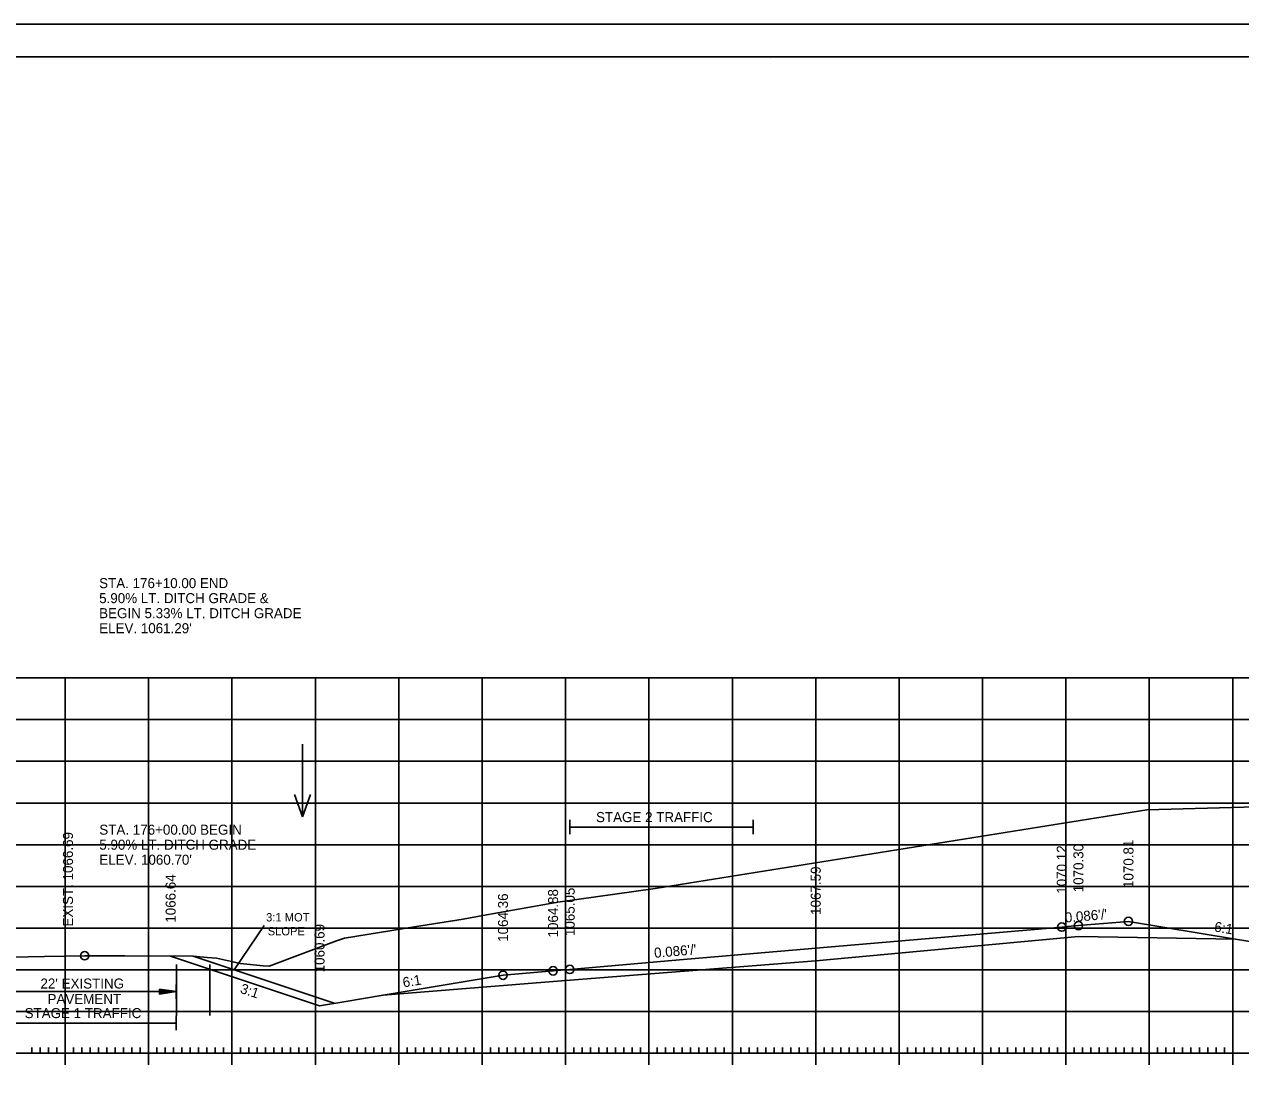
# Model space of a CAD drawing. Extents: x 1322838 to 1324533, y 339903 to 351025.
# Drawn here: x 1323608.8 to 1323754.7, y 347913.1 to 348038.5 of the extents above; entities that cross this region are included whole.
import ezdxf

# ---------------------------------------------------------------- set-up
doc = ezdxf.new("R2010")
doc.units = 0
for name, color, linetype in [('R_Alt Surface', 7, 'Continuous'), ('R_Axis', 7, 'Continuous'), ('R_Axis Annot', 7, 'Continuous'), ('R_Border', 7, 'Continuous'), ('R_Drive', 7, 'Continuous'), ('R_Exist Surface', 7, 'Continuous'), ('R_Fin Surface', 7, 'Continuous'), ('R_Fin Surface Annot', 7, 'Continuous'), ('R_Grid', 7, 'Continuous'), ('R_MOT', 7, 'Continuous'), ('R_No Plot', 7, 'Continuous'), ('R_Water Annot', 7, 'Continuous'), ('R_Xsect Elev', 7, 'Continuous')]:
    doc.layers.add(name, color=color, linetype=linetype)

msp = doc.modelspace()

# ---------------------------------------------------------------- linework, layer by layer
at = {"layer": 'R_Alt Surface'}
msp.add_lwpolyline([(1323651.84, 347922.16), (1323672.22, 347923.78), (1323703.72, 347926.28), (1323735.22, 347929.19), (1323754.04, 347928.86)], dxfattribs=at)
at = {"layer": 'R_Axis'}
for p, q in [((1323609.72, 347915.19), (1323609.72, 347915.89)), ((1323610.72, 347915.19), (1323610.72, 347915.89)), ((1323611.72, 347915.19), (1323611.72, 347915.89)), ((1323612.72, 347915.19), (1323612.72, 347915.89)), ((1323613.72, 347913.79), (1323613.72, 347916.59)), ((1323614.72, 347915.19), (1323614.72, 347915.89)), ((1323615.72, 347915.19), (1323615.72, 347915.89)), ((1323616.72, 347915.19), (1323616.72, 347915.89)), ((1323617.72, 347915.19), (1323617.72, 347915.89)), ((1323618.72, 347915.19), (1323618.72, 347915.89)), ((1323619.72, 347915.19), (1323619.72, 347915.89)), ((1323620.72, 347915.19), (1323620.72, 347915.89)), ((1323621.72, 347915.19), (1323621.72, 347915.89)), ((1323622.72, 347915.19), (1323622.72, 347915.89)), ((1323623.72, 347913.79), (1323623.72, 347916.59)), ((1323624.72, 347915.19), (1323624.72, 347915.89)), ((1323625.72, 347915.19), (1323625.72, 347915.89)), ((1323626.72, 347915.19), (1323626.72, 347915.89)), ((1323627.72, 347915.19), (1323627.72, 347915.89)), ((1323628.72, 347915.19), (1323628.72, 347915.89)), ((1323629.72, 347915.19), (1323629.72, 347915.89)), ((1323630.72, 347915.19), (1323630.72, 347915.89)), ((1323631.72, 347915.19), (1323631.72, 347915.89)), ((1323632.72, 347915.19), (1323632.72, 347915.89)), ((1323633.72, 347913.79), (1323633.72, 347916.59)), ((1323634.72, 347915.19), (1323634.72, 347915.89)), ((1323635.72, 347915.19), (1323635.72, 347915.89)), ((1323636.72, 347915.19), (1323636.72, 347915.89)), ((1323637.72, 347915.19), (1323637.72, 347915.89)), ((1323638.72, 347915.19), (1323638.72, 347915.89)), ((1323639.72, 347915.19), (1323639.72, 347915.89)), ((1323640.72, 347915.19), (1323640.72, 347915.89)), ((1323641.72, 347915.19), (1323641.72, 347915.89)), ((1323642.72, 347915.19), (1323642.72, 347915.89)), ((1323643.72, 347913.79), (1323643.72, 347916.59)), ((1323644.72, 347915.19), (1323644.72, 347915.89)), ((1323645.72, 347915.19), (1323645.72, 347915.89)), ((1323646.72, 347915.19), (1323646.72, 347915.89)), ((1323647.72, 347915.19), (1323647.72, 347915.89)), ((1323648.72, 347915.19), (1323648.72, 347915.89)), ((1323649.72, 347915.19), (1323649.72, 347915.89)), ((1323650.72, 347915.19), (1323650.72, 347915.89)), ((1323651.72, 347915.19), (1323651.72, 347915.89)), ((1323652.72, 347915.19), (1323652.72, 347915.89)), ((1323653.72, 347913.79), (1323653.72, 347916.59)), ((1323654.72, 347915.19), (1323654.72, 347915.89)), ((1323655.72, 347915.19), (1323655.72, 347915.89)), ((1323656.72, 347915.19), (1323656.72, 347915.89)), ((1323657.72, 347915.19), (1323657.72, 347915.89)), ((1323658.72, 347915.19), (1323658.72, 347915.89)), ((1323659.72, 347915.19), (1323659.72, 347915.89)), ((1323660.72, 347915.19), (1323660.72, 347915.89)), ((1323661.72, 347915.19), (1323661.72, 347915.89)), ((1323662.72, 347915.19), (1323662.72, 347915.89)), ((1323663.72, 347913.79), (1323663.72, 347916.59)), ((1323664.72, 347915.19), (1323664.72, 347915.89)), ((1323665.72, 347915.19), (1323665.72, 347915.89)), ((1323666.72, 347915.19), (1323666.72, 347915.89)), ((1323667.72, 347915.19), (1323667.72, 347915.89)), ((1323668.72, 347915.19), (1323668.72, 347915.89)), ((1323669.72, 347915.19), (1323669.72, 347915.89)), ((1323670.72, 347915.19), (1323670.72, 347915.89)), ((1323671.72, 347915.19), (1323671.72, 347915.89)), ((1323672.72, 347915.19), (1323672.72, 347915.89)), ((1323673.72, 347913.79), (1323673.72, 347916.59)), ((1323674.72, 347915.19), (1323674.72, 347915.89)), ((1323675.72, 347915.19), (1323675.72, 347915.89)), ((1323676.72, 347915.19), (1323676.72, 347915.89)), ((1323677.72, 347915.19), (1323677.72, 347915.89)), ((1323678.72, 347915.19), (1323678.72, 347915.89)), ((1323679.72, 347915.19), (1323679.72, 347915.89)), ((1323680.72, 347915.19), (1323680.72, 347915.89)), ((1323681.72, 347915.19), (1323681.72, 347915.89)), ((1323682.72, 347915.19), (1323682.72, 347915.89)), ((1323683.72, 347913.79), (1323683.72, 347916.59)), ((1323684.72, 347915.19), (1323684.72, 347915.89)), ((1323685.72, 347915.19), (1323685.72, 347915.89)), ((1323686.72, 347915.19), (1323686.72, 347915.89)), ((1323687.72, 347915.19), (1323687.72, 347915.89)), ((1323688.72, 347915.19), (1323688.72, 347915.89)), ((1323689.72, 347915.19), (1323689.72, 347915.89)), ((1323690.72, 347915.19), (1323690.72, 347915.89)), ((1323691.72, 347915.19), (1323691.72, 347915.89)), ((1323692.72, 347915.19), (1323692.72, 347915.89)), ((1323693.72, 347913.79), (1323693.72, 347916.59)), ((1323694.72, 347915.19), (1323694.72, 347915.89)), ((1323695.72, 347915.19), (1323695.72, 347915.89)), ((1323696.72, 347915.19), (1323696.72, 347915.89)), ((1323697.72, 347915.19), (1323697.72, 347915.89)), ((1323698.72, 347915.19), (1323698.72, 347915.89)), ((1323699.72, 347915.19), (1323699.72, 347915.89)), ((1323700.72, 347915.19), (1323700.72, 347915.89)), ((1323701.72, 347915.19), (1323701.72, 347915.89)), ((1323702.72, 347915.19), (1323702.72, 347915.89)), ((1323703.72, 347913.79), (1323703.72, 347916.59)), ((1323704.72, 347915.19), (1323704.72, 347915.89)), ((1323705.72, 347915.19), (1323705.72, 347915.89)), ((1323706.72, 347915.19), (1323706.72, 347915.89)), ((1323707.72, 347915.19), (1323707.72, 347915.89)), ((1323708.72, 347915.19), (1323708.72, 347915.89)), ((1323709.72, 347915.19), (1323709.72, 347915.89)), ((1323710.72, 347915.19), (1323710.72, 347915.89)), ((1323711.72, 347915.19), (1323711.72, 347915.89)), ((1323712.72, 347915.19), (1323712.72, 347915.89)), ((1323713.72, 347913.79), (1323713.72, 347916.59)), ((1323714.72, 347915.19), (1323714.72, 347915.89)), ((1323715.72, 347915.19), (1323715.72, 347915.89)), ((1323716.72, 347915.19), (1323716.72, 347915.89)), ((1323717.72, 347915.19), (1323717.72, 347915.89)), ((1323718.72, 347915.19), (1323718.72, 347915.89)), ((1323719.72, 347915.19), (1323719.72, 347915.89)), ((1323720.72, 347915.19), (1323720.72, 347915.89)), ((1323721.72, 347915.19), (1323721.72, 347915.89)), ((1323722.72, 347915.19), (1323722.72, 347915.89)), ((1323723.72, 347913.79), (1323723.72, 347916.59)), ((1323724.72, 347915.19), (1323724.72, 347915.89)), ((1323725.72, 347915.19), (1323725.72, 347915.89)), ((1323726.72, 347915.19), (1323726.72, 347915.89)), ((1323727.72, 347915.19), (1323727.72, 347915.89)), ((1323728.72, 347915.19), (1323728.72, 347915.89)), ((1323729.72, 347915.19), (1323729.72, 347915.89)), ((1323730.72, 347915.19), (1323730.72, 347915.89)), ((1323731.72, 347915.19), (1323731.72, 347915.89)), ((1323732.72, 347915.19), (1323732.72, 347915.89)), ((1323733.72, 347913.79), (1323733.72, 347916.59)), ((1323734.72, 347915.19), (1323734.72, 347915.89)), ((1323735.72, 347915.19), (1323735.72, 347915.89)), ((1323736.72, 347915.19), (1323736.72, 347915.89)), ((1323737.72, 347915.19), (1323737.72, 347915.89)), ((1323738.72, 347915.19), (1323738.72, 347915.89)), ((1323739.72, 347915.19), (1323739.72, 347915.89)), ((1323740.72, 347915.19), (1323740.72, 347915.89)), ((1323741.72, 347915.19), (1323741.72, 347915.89)), ((1323742.72, 347915.19), (1323742.72, 347915.89)), ((1323743.72, 347913.79), (1323743.72, 347916.59)), ((1323744.72, 347915.19), (1323744.72, 347915.89)), ((1323745.72, 347915.19), (1323745.72, 347915.89)), ((1323746.72, 347915.19), (1323746.72, 347915.89)), ((1323747.72, 347915.19), (1323747.72, 347915.89)), ((1323748.72, 347915.19), (1323748.72, 347915.89)), ((1323749.72, 347915.19), (1323749.72, 347915.89)), ((1323750.72, 347915.19), (1323750.72, 347915.89)), ((1323751.72, 347915.19), (1323751.72, 347915.89)), ((1323752.72, 347915.19), (1323752.72, 347915.89)), ((1323753.72, 347913.79), (1323753.72, 347916.59)), ((1323563.72, 347915.19), (1323843.72, 347915.19))]:
    msp.add_line(p, q, dxfattribs=at)
at = {"layer": 'R_Axis Annot'}
for p, q in [((1323674.22, 347943.16), (1323674.22, 347941.45)), ((1323674.22, 347942.31), (1323696.22, 347942.31)), ((1323696.22, 347943.16), (1323696.22, 347941.45)), ((1323625.01, 347922.88), (1323627.01, 347922.58)), ((1323625.01, 347922.88), (1323625.01, 347922.28)), ((1323627.01, 347923.43), (1323627.01, 347921.72)), ((1323605.01, 347922.58), (1323627.01, 347922.58)), ((1323625.01, 347922.83), (1323626.68, 347922.58)), ((1323625.01, 347922.78), (1323626.33, 347922.58)), ((1323625.01, 347922.73), (1323626, 347922.58)), ((1323625.01, 347922.67), (1323625.66, 347922.58)), ((1323625.01, 347922.62), (1323625.33, 347922.58)), ((1323625.01, 347922.28), (1323627.01, 347922.58)), ((1323625.01, 347922.48), (1323625.66, 347922.58)), ((1323625.01, 347922.38), (1323626.33, 347922.58)), ((1323625.01, 347922.33), (1323626.68, 347922.58)), ((1323625.01, 347922.43), (1323626, 347922.58)), ((1323625.01, 347922.53), (1323625.33, 347922.58)), ((1323605.01, 347918.81), (1323627.01, 347918.81)), ((1323627.01, 347919.66), (1323627.01, 347917.96))]:
    msp.add_line(p, q, dxfattribs=at)
at = {"layer": 'R_Border'}
for p, q in [((1323545.72, 348034.65), (1323861.9, 348034.65)), ((1323698.24, 348034.39), (1323698.24, 348034.39)), ((1323698.24, 348034.39), (1323698.24, 348034.39))]:
    msp.add_line(p, q, dxfattribs=at)
at = {"layer": 'R_Exist Surface'}
msp.add_lwpolyline([(1323603.4, 347926.64), (1323611.25, 347926.77), (1323616.05, 347926.88), (1323620.85, 347926.86), (1323629.09, 347926.83), (1323630.75, 347926.68), (1323631.88, 347926.58), (1323633.65, 347926.17), (1323634.69, 347925.95), (1323637.45, 347925.66), (1323638.19, 347925.63), (1323646.25, 347928.67), (1323647.2, 347928.98), (1323655.6, 347930.34), (1323661.44, 347931.28), (1323663.81, 347931.72), (1323672.78, 347933.31), (1323684.45, 347934.96), (1323743.41, 347944.38), (1323768.11, 347945.07)], dxfattribs=at)
at = {"layer": 'R_Fin Surface'}
msp.add_lwpolyline([(1323626.36, 347926.84), (1323644.22, 347920.89), (1323647.12, 347921.37), (1323651.84, 347922.16), (1323666.22, 347924.55), (1323672.22, 347925.07), (1323673.15, 347925.15), (1323674.22, 347925.24), (1323687.39, 347926.37), (1323703.72, 347927.78), (1323703.72, 347927.78), (1323733.22, 347930.31), (1323733.91, 347930.37), (1323735.22, 347930.49), (1323741.22, 347931), (1323754.04, 347928.86), (1323757, 347928.37), (1323763.22, 347927.34), (1323763.22, 347927.34), (1323803.26, 347940.68), (1323828.41, 347949.07), (1323828.41, 347949.07)], dxfattribs=at)
at = {"layer": 'R_Grid'}
for p, q in [((1323563.72, 347960.19), (1323843.72, 347960.19)), ((1323613.72, 347915.19), (1323613.72, 347960.19)), ((1323623.72, 347915.19), (1323623.72, 347960.19)), ((1323633.72, 347915.19), (1323633.72, 347960.19)), ((1323643.72, 347915.19), (1323643.72, 347960.19)), ((1323653.72, 347915.19), (1323653.72, 347960.19)), ((1323663.72, 347915.19), (1323663.72, 347960.19)), ((1323673.72, 347915.19), (1323673.72, 347960.19)), ((1323683.72, 347915.19), (1323683.72, 347960.19)), ((1323693.72, 347915.19), (1323693.72, 347960.19)), ((1323703.72, 347915.19), (1323703.72, 347960.19)), ((1323713.72, 347915.19), (1323713.72, 347960.19)), ((1323723.72, 347915.19), (1323723.72, 347960.19)), ((1323733.72, 347915.19), (1323733.72, 347960.19)), ((1323743.72, 347915.19), (1323743.72, 347960.19)), ((1323753.72, 347915.19), (1323753.72, 347960.19)), ((1323563.72, 347955.19), (1323843.72, 347955.19)), ((1323563.72, 347950.19), (1323843.72, 347950.19)), ((1323563.72, 347945.19), (1323843.72, 347945.19)), ((1323563.72, 347940.19), (1323843.72, 347940.19)), ((1323563.72, 347935.19), (1323843.72, 347935.19)), ((1323563.72, 347930.19), (1323843.72, 347930.19)), ((1323563.72, 347925.19), (1323843.72, 347925.19)), ((1323563.72, 347920.19), (1323843.72, 347920.19)), ((1323563.72, 347915.19), (1323843.72, 347915.19))]:
    msp.add_line(p, q, dxfattribs=at)
at = {"layer": 'R_MOT'}
for p, q in [((1323633.97, 347925.19), (1323637.59, 347930.51)), ((1323645.99, 347921.18), (1323629.05, 347926.83))]:
    msp.add_line(p, q, dxfattribs=at)
at = {"layer": 'R_No Plot'}
for p, q in [((1323533.31, 348038.55), (1323866.65, 348038.55)), ((1323627.05, 347925.81), (1323627.05, 347919.71)), ((1323631.05, 347925.81), (1323631.05, 347919.71))]:
    msp.add_line(p, q, dxfattribs=at)
for points in [[(1323533.31, 348038.55), (1323866.65, 348038.55), (1323866.65, 347825.21), (1323533.31, 347825.21)], [(1323779.64, 348034.65), (1323799.26, 348034.65), (1323799.26, 348024.77), (1323815.37, 348024.77), (1323838.57, 348024.77), (1323838.57, 347992.1), (1323861.77, 347992.1), (1323861.9, 347829.19), (1323545.72, 347829.19), (1323545.72, 348034.65)]]:
    msp.add_lwpolyline(points, close=True, dxfattribs=at)
for centre in [(1323733.22, 347930.31), (1323735.22, 347930.49), (1323741.22, 347931), (1323616.05, 347926.88), (1323666.22, 347924.55), (1323672.22, 347925.07), (1323674.22, 347925.24)]:
    msp.add_circle(centre, 0.5, dxfattribs=at)
at = {"layer": 'R_Water Annot'}
for p, q in [((1323642.18, 347952.23), (1323642.18, 347943.54)), ((1323642.18, 347943.54), (1323641.21, 347946.2)), ((1323642.18, 347943.54), (1323643.15, 347946.2))]:
    msp.add_line(p, q, dxfattribs=at)

# ---------------------------------------------------------------- texts
at = {"layer": 'R_Axis Annot'}
for s, p in [('STAGE 2 TRAFFIC', (1323677.37, 347942.9)), ("22' EXISTING ", (1323610.75, 347922.95)), ('PAVEMENT', (1323611.6, 347921.09)), ('STAGE 1 TRAFFIC', (1323608.85, 347919.4))]:
    msp.add_text(s, height=1.2, dxfattribs=at).set_placement(p)
at = {"layer": 'R_Drive'}
for s, p in [('STA. 176+10.00 END ', (1323617.79, 347970.95)), ('5.90% LT. DITCH GRADE &', (1323617.79, 347969.15)), ('BEGIN 5.33% LT. DITCH GRADE', (1323617.79, 347967.35)), ("ELEV. 1061.29'", (1323617.79, 347965.55)), ('STA. 176+00.00 BEGIN', (1323617.81, 347941.39)), ('5.90% LT. DITCH GRADE', (1323617.81, 347939.59)), ("ELEV. 1060.70'", (1323617.81, 347937.79))]:
    msp.add_text(s, height=1.2, dxfattribs=at).set_placement(p)
at = {"layer": 'R_Fin Surface Annot'}
for s, rotation, p in [('1070.81', 90, (1323741.82, 347935)), ('1070.12', 90, (1323733.82, 347934.31)), ('1070.30', 90, (1323735.82, 347934.49)), ('1067.59', 90, (1323704.32, 347931.78)), ('1066.64', 90, (1323626.96, 347930.84)), ('1064.88', 90, (1323672.82, 347929.07)), ('1065.05', 90, (1323674.82, 347929.24)), ('1064.36', 90, (1323666.82, 347928.55)), ("0.086'/'", 4.9152, (1323733.64, 347930.85)), ('1060.69', 90, (1323644.82, 347924.89)), ('6:1', 350.5372, (1323751.45, 347929.8)), ("0.086'/'", 4.9154, (1323684.39, 347926.62)), ('6:1', 9.4633, (1323654.29, 347923.07)), ('3:1', 341.5651, (1323634.61, 347922.45))]:
    msp.add_text(s, height=1.2, rotation=rotation, dxfattribs=at).set_placement(p)
at = {"layer": 'R_MOT'}
for s, p in [('3:1 MOT', (1323637.81, 347930.99)), ('SLOPE', (1323638, 347929.32))]:
    msp.add_text(s, height=1, dxfattribs=at).set_placement(p)
at = {"layer": 'R_Xsect Elev'}
msp.add_text('EXIST. 1066.69', height=1.2, rotation=90, dxfattribs=at).set_placement((1323614.65, 347930.38))

doc.saveas('drawing.dxf')
